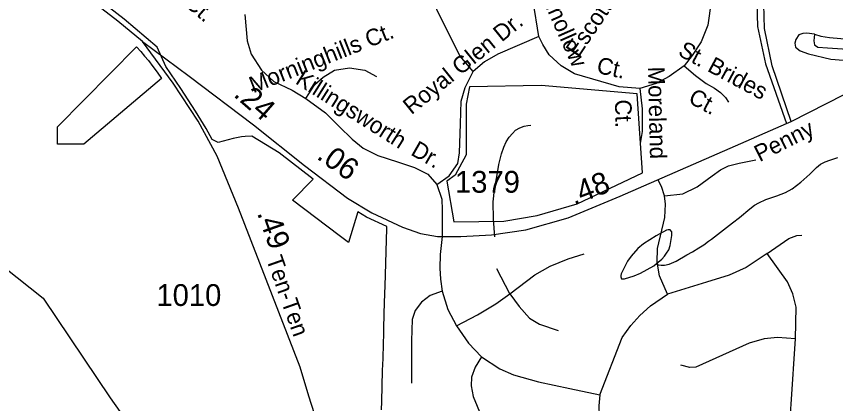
# Model space of a CAD drawing. Extents: x 2001466 to 2224147, y 644118 to 847247.
# Drawn here: x 2055357 to 2060047, y 713477 to 715696 of the extents above; entities that cross this region are included whole.
import ezdxf

# ---------------------------------------------------------------- set-up
doc = ezdxf.new("R2010")
doc.units = 0
for name, color, linetype in [('Exist Boundary Political City Limit New', 7, 'Continuous'), ('Exist Boundary Political City Limit New Hole', 7, 'Continuous'), ('Exist Hydrographic Misc Water Feature', 7, 'Continuous'), ('Exist Road Non-System Type 51', 7, 'Continuous'), ('Exist Road Non-System Type 51 Label', 7, 'Continuous'), ('Exist Road Secondary Mileage Hundredths English Label', 7, 'Continuous'), ('Exist Road Secondary Type 51 Attributed', 7, 'Continuous'), ('Exist Road Secondary Type 51 Divided Attributed', 7, 'Continuous'), ('Exist Road Secondary Type 51 Label', 7, 'Continuous'), ('Exist Road Secondary Type 51 Number Label', 7, 'Continuous'), ('Exist Utilities Electrical Transmission Line', 7, 'Continuous'), ('Map Preparation Boundary City Limit Buffer Line', 7, 'Continuous')]:
    doc.layers.add(name, color=color, linetype=linetype)

msp = doc.modelspace()

# ---------------------------------------------------------------- linework, layer by layer
at = {"layer": 'Exist Boundary Political City Limit New'}
for points in [[(2057361.6, 714545.8), (2057312.5, 714575.3), (2057257.8, 714400.5), (2057204.9, 714440.6), (2056937.4, 714643.5), (2057056.2, 714763.1), (2056861.4, 714913.2), (2056705.2, 715010), (2056667.8, 715008.2), (2056645.6, 715005.6), (2056598.6, 714995.9), (2056511.8, 714972.5), (2056478, 714990.3), (2056443.1, 715054.1), (2056383.2, 715151.9), (2056299.1, 715281.9), (2056212.8, 715409), (2056164, 715520.3), (2055973.6, 715680.5), (2055244.1, 716244.8), (2055256.6, 716681.2), (2055258, 716733.1)], [(2057447.6, 713440.9), (2057449, 713488.4), (2057454.1, 713667.2), (2057456.1, 713735.2), (2057458.6, 713818.9), (2057460.2, 713876.4), (2057461, 713902.7), (2057463.6, 713993.1), (2057467, 714109.5), (2057468.2, 714149.1), (2057477.9, 714481.1), (2057478.1, 714491.9), (2057361.6, 714545.8)]]:
    msp.add_lwpolyline(points, dxfattribs=at)
at = {"layer": 'Exist Boundary Political City Limit New Hole'}
for points in [[(2055743, 714963.7), (2055593, 714962.8), (2055592.4, 715062.8), (2056045.1, 715520.9), (2056069, 715494.7), (2056091.2, 715468.8), (2056113, 715442.4), (2056139, 715408.9), (2056162.5, 715376.6), (2056187.8, 715339.7), (2055743, 714963.7)], [(2057932.6, 715050.2), (2057932.6, 714902.8), (2057870, 714786.6), (2057820.9, 714750.8), (2057861, 714518.7), (2058147, 714522.9), (2058339, 714554.2), (2058566.9, 714621.2), (2058942, 714800), (2058910.8, 715251.4), (2058361.4, 715300.5), (2057950.5, 715291.6), (2057932.6, 715193.2), (2057932.6, 715050.2)]]:
    msp.add_lwpolyline(points, dxfattribs=at)
at = {"layer": 'Exist Hydrographic Misc Water Feature'}
for points in [[(2059022.1, 714278.9), (2059031.7, 714272.9), (2059047.9, 714270.9), (2059068, 714271.1), (2059094.1, 714276.9), (2059133.6, 714293.2), (2059195.8, 714329.2), (2059227.5, 714347.1), (2059263.6, 714369.2), (2059293.4, 714387.4), (2059319.6, 714407.4), (2059337.5, 714419.2), (2059457.2, 714513.5), (2059497.6, 714543.8), (2059555.2, 714593.9), (2059583.3, 714614), (2059607.3, 714627.8), (2059647.3, 714646.1), (2059710.9, 714668.1), (2059761.1, 714686), (2059799.2, 714708.2), (2059848.9, 714746.2), (2059898.7, 714792.5), (2059938.5, 714830.3), (2059960.6, 714848.4), (2059986.9, 714862.3), (2060014.3, 714872.7), (2060060.5, 714886.8)], [(2059022.1, 714278.9), (2059051.8, 714304.8), (2059067.8, 714321), (2059079.7, 714339.1), (2059091.6, 714357.2), (2059099.8, 714383.1), (2059109.8, 714440.8), (2059109.4, 714461.1), (2059099.4, 714472.8), (2059089.3, 714473.1), (2059079.5, 714470.9), (2059019.8, 714438.6), (2058947.4, 714392.8), (2058915.7, 714364.8), (2058875.9, 714322.5), (2058855.6, 714292.7), (2058827.9, 714236.5), (2058819.7, 714220.7), (2058818.1, 714210.4), (2058818.1, 714202.7), (2058822, 714192.4), (2058838, 714192.4), (2058893.9, 714208.7), (2058930, 714224.7), (2059005.9, 714266.7), (2059022.1, 714278.9)]]:
    msp.add_lwpolyline(points, dxfattribs=at)
at = {"layer": 'Exist Road Non-System Type 51'}
for points in [[(2057971.9, 715379.7), (2057897.2, 715467.5), (2057763.9, 715734.1), (2057734.7, 715851.2), (2057728.2, 716000.7), (2057738, 716123.6)], [(2058347.8, 715580.9), (2058316.5, 715783.2)], [(2059334.6, 715780.8), (2059315.4, 715645.9), (2059276.9, 715549.6), (2059226.3, 715472.5), (2059180.6, 715412.3)], [(2056665.8, 715706.1), (2056678.8, 715556.6), (2056701.5, 715478.6), (2056760, 715387.5), (2056831.5, 715322.5), (2056935.4, 715273.7), (2057013.4, 715225)], [(2059925.5, 715593.5), (2059883, 715599.4), (2059859.4, 715598.2), (2059835.7, 715589.9), (2059819.2, 715562.8), (2059813.3, 715542.7), (2059818, 715519.1), (2059844, 715499), (2059891.2, 715481.3), (2060020, 715451.7), (2060093.2, 715445.8), (2060166.4, 715445.8)], [(2059925.5, 715593.5), (2059923.1, 715555.7), (2059925.5, 715532.1), (2059945.6, 715520.2), (2059999.9, 715515.5), (2060172.3, 715503.7), (2060214.8, 715504.9), (2060231.4, 715514.3), (2060243.2, 715530.9), (2060245.5, 715547.4), (2060242, 715566.3)], [(2059925.5, 715593.5), (2059962.1, 715581.7), (2060011.7, 715574.6), (2060120.3, 715565.1), (2060199.5, 715562.8), (2060242, 715566.3)], [(2058347.8, 715580.9), (2058114.3, 715479.7), (2058037.3, 715436.4), (2057971.9, 715379.7)], [(2058925.5, 715282.2), (2058807.5, 715291.9), (2058552.4, 715366.5), (2058475.4, 715412.3), (2058408, 715474.9), (2058371.9, 715535.1), (2058347.8, 715580.9)], [(2057013.4, 715225), (2057065.4, 715306.2), (2057114.1, 715348.5), (2057179.1, 715387.5), (2057263.6, 715400.5), (2057351.3, 715387.5), (2057419.5, 715351.8)], [(2059180.6, 715412.3), (2059094, 715352.1), (2059019.3, 715311.1), (2058925.5, 715282.2)], [(2059180.6, 715412.3), (2059245.6, 715356.9), (2059305.8, 715311.1), (2059353.9, 715284.6), (2059387.6, 715260.5), (2059416.5, 715231.6), (2059433.3, 715205.1)], [(2057763.9, 714732.7), (2057835.4, 714781.5), (2057884.2, 714853), (2057893.9, 714914.8), (2057900.4, 715080.6), (2057903.7, 715210.7), (2057926.4, 715288.7), (2057971.9, 715379.7)], [(2058925.5, 715282.2), (2058939.9, 715166.6), (2058939.9, 715036.6), (2058927.9, 714966.7)], [(2057013.4, 715225), (2057127.1, 715142.4), (2057205.1, 715064.4), (2057279.8, 714992.8), (2057341.6, 714940.8), (2057426, 714898.5), (2057539.8, 714862.8), (2057637.2, 714830.3), (2057712, 714791.2), (2057763.9, 714732.7)], [(2058095.5, 714433.2), (2058088.8, 714533.1), (2058086.8, 714633.2), (2058094.2, 714703), (2058110, 714788.7), (2058119.2, 714846.5), (2058134.4, 714908.2), (2058147.2, 714945.9), (2058161.9, 714977.6), (2058178.4, 715003.3), (2058196.8, 715024.9), (2058215.2, 715044.6), (2058239.5, 715058.1), (2058263.7, 715067.6), (2058285.8, 715071.1), (2058302.8, 715073)], [(2059067.8, 714666.9), (2059172.8, 714678.9), (2059254, 714719.5), (2059339.9, 714781.6), (2059387.6, 714817.4), (2059433, 714838.9), (2059495, 714855.6), (2059590.5, 714874.7)], [(2059067.8, 714666.9), (2059051.1, 714721.8), (2059030, 714760.8)], [(2057763.9, 714732.7), (2057793.2, 714648.8), (2057795.6, 714586.7), (2057795.6, 714434.9)], [(2059084.5, 714103.2), (2059039.2, 714208.8), (2059024.8, 714287.6), (2059027.2, 714366.4), (2059070.2, 714542.7), (2059072.6, 714619.1), (2059067.8, 714666.9)], [(2057795.6, 714434.9), (2057783.7, 714331.1), (2057781.3, 714252.3), (2057786.1, 714190.2), (2057795.6, 714120.9)], [(2059655, 714337.8), (2059779.1, 714423.8), (2059824.4, 714440.5), (2059853.1, 714442.9)], [(2058182.3, 714106.6), (2058325.5, 714214.1), (2058413.8, 714264.2), (2058516.4, 714307.2), (2058607.1, 714335.9)], [(2059655, 714337.8), (2059535.6, 714256.6), (2059437.8, 714213.6), (2059308.9, 714173), (2059208.6, 714141.9), (2059084.5, 714103.2)], [(2059817.3, 713847.7), (2059822, 714029.7), (2059802.9, 714106.1), (2059771.9, 714175.4), (2059655, 714337.8)], [(2058182.3, 714106.6), (2058108.3, 714249.9)], [(2057795.6, 714120.9), (2057726.4, 714097), (2057676.3, 714058.8), (2057640.5, 714011.1), (2057623.8, 713958.5), (2057619, 713836.7), (2057619, 713593.1)], [(2057795.6, 714120.9), (2057826.7, 714015.8), (2057876.8, 713922.7)], [(2057876.8, 713922.7), (2057996.1, 713984.8), (2058101.1, 714049.3), (2058182.3, 714106.6)], [(2058182.3, 714106.6), (2058234.8, 714032.5), (2058294.5, 713965.7), (2058351.8, 713932.2), (2058459.2, 713896.4)], [(2058697.8, 713527.6), (2058824.3, 713854.9), (2058874.5, 713924.1), (2058927, 713981.4), (2058986.7, 714036.4), (2059084.5, 714103.2)], [(2057876.8, 713922.7), (2057946, 713823.8), (2058020, 713745)], [(2059817.3, 713847.7), (2059714.6, 713854.9), (2059638.3, 713847.7), (2059552.3, 713823.8), (2059246.8, 713685.3), (2059213.4, 713682.9), (2059160.9, 713697.2)], [(2059507, 713276.9), (2059643, 713279.2), (2059709.9, 713303.1), (2059745.7, 713331.8), (2059774.3, 713374.8), (2059788.6, 713420.2), (2059793.4, 713472.7), (2059817.3, 713847.7)], [(2058020, 713745), (2057983.2, 713684.8), (2057962.1, 713628.4), (2057960.3, 713579), (2057972.7, 713517.2), (2058030.8, 713374.3), (2058044.9, 713314.3), (2058060.8, 713256.1)], [(2058020, 713745), (2058125, 713675.7), (2058203.8, 713642.3), (2058347, 713601.7), (2058526, 713563.5), (2058697.8, 713527.6)], [(2058697.8, 713527.6), (2058690.7, 713463.2), (2058693.1, 713405.8), (2058712.2, 713353.3)]]:
    msp.add_lwpolyline(points, dxfattribs=at)
at = {"layer": 'Exist Road Secondary Type 51 Attributed'}
for points in [[(2056079.4, 715552.6), (2055938.9, 715669.5), (2055605.2, 715926.9), (2055229.6, 716203.2), (2054806.7, 716525.4), (2054566.1, 716705.4), (2054444.6, 716770.1), (2054158.9, 716894.9), (2053932.5, 717035.4), (2053773.1, 717171.2), (2053635.8, 717362.3)], [(2059792.2, 715094.5), (2060096.2, 715249), (2060339.7, 715352.5), (2060513.9, 715403.5), (2060655.6, 715422.6), (2060889.5, 715425.8), (2061201.5, 715422.6), (2061396.8, 715432.5), (2061527.8, 715455.5), (2061628.4, 715493.4), (2061703.7, 715527.1), (2061764.6, 715565.8), (2061861.2, 715627), (2061947.2, 715683.4), (2062061.5, 715755.5), (2062260.6, 715869.2), (2062437, 715903.3), (2062522.3, 715909), (2062604.8, 715903.3), (2062701.6, 715880.6), (2062946.2, 715774.9)], [(2057113, 713262.9), (2057031.7, 713520.3), (2056981.2, 713686.1), (2056629.3, 714597.2), (2056506.2, 714894.1), (2056397.4, 715096.2), (2056254.6, 715314.2), (2056079.4, 715552.6)], [(2056079.4, 715552.6), (2056345.8, 715352.5), (2056714.2, 715073.8), (2057007, 714841.3), (2057252.9, 714655), (2057393, 714570.6), (2057568, 714487.7), (2057671.5, 714451.1), (2057768.6, 714435.2), (2057902.3, 714433.6), (2058076.5, 714444.7), (2058273.9, 714473.4), (2058515.8, 714541.9), (2058813.4, 714666.1), (2059473.1, 714954.4), (2059765.1, 715082.7)], [(2059765.1, 715082.7), (2059792.2, 715094.5)]]:
    msp.add_lwpolyline(points, dxfattribs=at)
at = {"layer": 'Exist Road Secondary Type 51 Divided Attributed'}
for points in [[(2060215.2, 717626.3), (2060102.6, 717529.8), (2060013.8, 717434.8), (2059799.2, 717203.4), (2059713.1, 717050.1), (2059633.3, 716839.4), (2059606.2, 716579.2), (2059591, 715982.1), (2059600.6, 715637.3), (2059645.3, 715423.3), (2059765.1, 715082.7)], [(2059792.2, 715094.5), (2059684.6, 715413.5), (2059639.9, 715627.4), (2059630.4, 715972.3), (2059645.5, 716569.3), (2059672.7, 716829.5), (2059752.4, 717040.3), (2059838.6, 717193.5), (2060053.1, 717425), (2060142.9, 717518.8), (2060215.2, 717626.3)]]:
    msp.add_lwpolyline(points, dxfattribs=at)
at = {"layer": 'Exist Utilities Electrical Transmission Line'}
msp.add_lwpolyline([(2054513.1, 714873.4), (2055509.9, 714080.9), (2055894.8, 713509.6), (2056183.3, 713100.1), (2056249.5, 713007.2)], dxfattribs=at)
at = {"layer": 'Map Preparation Boundary City Limit Buffer Line'}
for points in [[(2057361.6, 714545.8), (2057312.5, 714575.3), (2057257.8, 714400.5), (2057204.9, 714440.6), (2056937.4, 714643.5), (2057056.2, 714763.1), (2056861.4, 714913.2), (2056705.2, 715010), (2056667.8, 715008.2), (2056645.6, 715005.6), (2056598.6, 714995.9), (2056511.8, 714972.5), (2056478, 714990.3), (2056443.1, 715054.1), (2056383.2, 715151.9), (2056299.1, 715281.9), (2056212.8, 715409), (2056164, 715520.3), (2055973.6, 715680.5), (2055244.1, 716244.8), (2055256.6, 716681.2), (2055258, 716733.1)], [(2055743, 714963.7), (2055593, 714962.8), (2055592.4, 715062.8), (2056045.1, 715520.9), (2056069, 715494.7), (2056091.2, 715468.8), (2056113, 715442.4), (2056139, 715408.9), (2056162.5, 715376.6), (2056187.8, 715339.7), (2055743, 714963.7)], [(2057932.6, 715050.2), (2057932.6, 714902.8), (2057870, 714786.6), (2057820.9, 714750.8), (2057861, 714518.7), (2058147, 714522.9), (2058339, 714554.2), (2058566.9, 714621.2), (2058942, 714800), (2058910.8, 715251.4), (2058361.4, 715300.5), (2057950.5, 715291.6), (2057932.6, 715193.2), (2057932.6, 715050.2)], [(2057447.6, 713440.9), (2057449, 713488.4), (2057454.1, 713667.2), (2057456.1, 713735.2), (2057458.6, 713818.9), (2057460.2, 713876.4), (2057461, 713902.7), (2057463.6, 713993.1), (2057467, 714109.5), (2057468.2, 714149.1), (2057477.9, 714481.1), (2057478.1, 714491.9), (2057361.6, 714545.8)]]:
    msp.add_lwpolyline(points, dxfattribs=at)

# ---------------------------------------------------------------- texts
at = {"layer": 'Exist Road Non-System Type 51 Label'}
for s, rotation, p in [('Brimmer Ct.', 319.0327, (2055925.5, 716100.9)), ('Ravenhollow', 293.9288, (2058248.2, 716061.1)), ('Escott Ct.', 56.0521, (2058574.2, 715455.9)), ('Royal Glen Dr.', 38.92, (2057618.9, 715128.9)), ('Morninghills Ct.', 21.5262, (2056712.9, 715254.6)), ('St. Brides', 331.7726, (2059139.4, 715475.4)), ('Ct.', 347.5553, (2058674, 715373)), ('Moreland', 271.2714, (2058972.8, 715407.2)), ('Killingsworth', 327.7417, (2056948.7, 715314.3)), ('Ct.', 331.7726, (2059197.3, 715204.9)), ('Ct.', 271.2714, (2058783.5, 715218.8)), ('Dr.', 330.2238, (2057609.3, 714905.3))]:
    msp.add_text(s, height=95, rotation=rotation, dxfattribs=at).set_placement(p)
at = {"layer": 'Exist Road Secondary Mileage Hundredths English Label'}
for s, rotation, p in [('.24', 318.918, (2056595.3, 715241.4)), ('.06', 324.4654, (2057070.5, 714883.9)), ('.48', 21.1075, (2058549.2, 714612)), ('.49', 289.4637, (2056733.9, 714569.1))]:
    msp.add_text(s, height=125, rotation=rotation, dxfattribs=at).set_placement(p)
at = {"layer": 'Exist Road Secondary Type 51 Label'}
for s, rotation, p in [('Penny', 26.6626, (2059611.8, 714860.6)), ('Ten-Ten', 289.4637, (2056785.8, 714305.6))]:
    msp.add_text(s, height=95, rotation=rotation, dxfattribs=at).set_placement(p)
at = {"layer": 'Exist Road Secondary Type 51 Number Label'}
for s, p in [('1379', (2057868.1, 714685.4)), ('1010', (2056158.7, 714036.4))]:
    msp.add_text(s, height=125, dxfattribs=at).set_placement(p)

doc.saveas('drawing.dxf')
